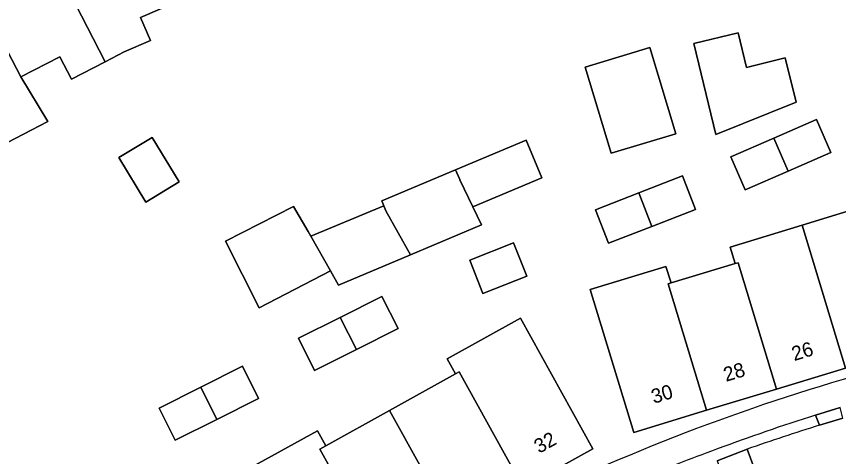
# Model space of a CAD drawing. Extents: x 160157 to 160921, y 381516 to 382045.
# Drawn here: x 160391 to 160448.3, y 381643.8 to 381674.5 of the extents above; entities that cross this region are included whole.
import ezdxf

# ---------------------------------------------------------------- set-up
doc = ezdxf.new("R2010")
doc.units = 0
for name, color, linetype in [('IMGEO_Erf', 7, 'Continuous'), ('IMGEO_Groenvoorziening', 7, 'Continuous'), ('IMGEO_Haag', 7, 'Continuous'), ('IMGEO_Pand', 7, 'Continuous'), ('IMGEO_Pand_nummerreeks', 7, 'Continuous'), ('IMGEO_Parkeervlak_open', 7, 'Continuous'), ('IMGEO_Voetpad_open', 7, 'Continuous')]:
    doc.layers.add(name, color=color, linetype=linetype)

msp = doc.modelspace()

# ---------------------------------------------------------------- linework, layer by layer
at = {"layer": 'IMGEO_Erf'}
msp.add_lwpolyline([(160402.154, 381675.519), (160399.631, 381674.432), (160400.327, 381672.818), (160398.478, 381672.021), (160397.149, 381671.333), (160394.803, 381670.119), (160393.994, 381671.683), (160391.285, 381670.281), (160393.17, 381667.17), (160388.045, 381664.518), (160386.959, 381666.105), (160386.196, 381667.571), (160384.688, 381670.486), (160382.39, 381674.926)], dxfattribs=at)
for points in [[(160438.226, 381672.601), (160441.315, 381673.35), (160441.897, 381670.947), (160444.596, 381671.602), (160445.346, 381668.511), (160439.763, 381666.262)], [(160430.629, 381670.97), (160435.144, 381672.33), (160436.955, 381666.315), (160432.441, 381664.956)], [(160440.809, 381664.709), (160443.795, 381666.006), (160446.78, 381667.302), (160447.778, 381665.004), (160444.792, 381663.708), (160441.806, 381662.412)], [(160398.115, 381664.662), (160400.433, 381666.068), (160402.314, 381662.966), (160399.997, 381661.56)], [(160405.545, 381658.829), (160410.298, 381661.259), (160411.312, 381659.503), (160411.503, 381659.17), (160416.598, 381661.302), (160416.45, 381661.653), (160421.604, 381663.81), (160426.519, 381665.866), (160427.62, 381663.235), (160422.801, 381661.218), (160423.403, 381659.958), (160418.467, 381657.877), (160413.438, 381655.757), (160412.887, 381656.754), (160407.905, 381654.191)], [(160431.352, 381661.013), (160434.387, 381662.194), (160437.421, 381663.375), (160438.327, 381661.045), (160435.293, 381659.864), (160432.261, 381658.684)], [(160430.989, 381655.469), (160436.271, 381657.061), (160436.636, 381655.918), (160441.089, 381657.267), (160440.749, 381658.418), (160445.764, 381659.952), (160450.779, 381661.486), (160455.794, 381663.02), (160458.83, 381653.037), (160453.813, 381651.511), (160448.795, 381649.985), (160443.979, 381648.521), (160439.106, 381647.039), (160434.023, 381645.493)], [(160422.587, 381657.509), (160425.649, 381658.71), (160426.561, 381656.387), (160423.498, 381655.185)], [(160411.769, 381649.822), (160410.647, 381652.061), (160413.557, 381653.519), (160416.467, 381654.977), (160417.59, 381652.738), (160414.68, 381651.28)], [(160406.702, 381642.702), (160411.96, 381645.599), (160412.556, 381644.569), (160416.994, 381647.031), (160421.602, 381649.587), (160421.022, 381650.637), (160426.124, 381653.458), (160431.165, 381644.355), (160426.309, 381641.667), (160421.453, 381638.979), (160416.597, 381636.291), (160411.741, 381633.603), (160406.885, 381630.915), (160401.847, 381640.026)], [(160400.922, 381647.188), (160403.832, 381648.647), (160406.742, 381650.105), (160407.864, 381647.865), (160404.954, 381646.407), (160402.044, 381644.949)]]:
    msp.add_lwpolyline(points, close=True, dxfattribs=at)
msp.add_arc((160488.845, 381512.009), 142.948, 104.01054, 114.65965, dxfattribs=at)
at = {"layer": 'IMGEO_Groenvoorziening'}
for points in [[(160446.986, 381645.997), (160446.712, 381646.698)], [(160439.844, 381643.526), (160441.936, 381644.326)]]:
    msp.add_lwpolyline(points, dxfattribs=at)
msp.add_lwpolyline([(160441.936, 381644.326), (160439.844, 381643.526), (160441.513, 381638.978), (160443.643, 381639.751)], close=True, dxfattribs=at)
for centre, radius, start, end in [((160486.351, 381520.201), 132.563, 107.39894, 110.55717), ((160493.597, 381496.667), 156.436, 107.33476, 109.28308), ((160480.581, 381531.552), 119.916, 109.88027, 112.67452)]:
    msp.add_arc(centre, radius, start, end, dxfattribs=at)
at = {"layer": 'IMGEO_Haag'}
for points in [[(160446.986, 381645.997), (160446.712, 381646.698)], [(160439.844, 381643.526), (160441.936, 381644.326)]]:
    msp.add_lwpolyline(points, dxfattribs=at)
for centre, radius, start, end in [((160486.351, 381520.201), 132.563, 107.39894, 110.55717), ((160493.597, 381496.667), 156.436, 107.33476, 109.28308), ((160480.581, 381531.552), 119.916, 109.88027, 112.67452)]:
    msp.add_arc(centre, radius, start, end, dxfattribs=at)
at = {"layer": 'IMGEO_Pand'}
for points in [[(160397.149, 381671.333), (160398.478, 381672.021), (160400.327, 381672.818), (160399.631, 381674.432), (160402.154, 381675.519), (160398.688, 381683.712), (160395.995, 381682.551), (160395.894, 381681.69), (160393.177, 381680.519), (160392.603, 381680.222)], [(160387.224, 381678.047), (160391.285, 381670.281), (160393.994, 381671.683), (160394.803, 381670.119), (160397.149, 381671.333), (160392.603, 381680.222), (160390.317, 381679.038), (160389.588, 381679.27)], [(160387.224, 381678.047), (160384.672, 381676.726), (160384.436, 381675.985), (160382.39, 381674.926), (160384.688, 381670.486), (160386.196, 381667.571), (160386.959, 381666.105), (160388.045, 381664.518), (160393.17, 381667.17), (160391.285, 381670.281)], [(160439.763, 381666.262), (160445.346, 381668.511), (160444.596, 381671.602), (160441.897, 381670.947), (160441.315, 381673.35), (160438.226, 381672.601)], [(160432.441, 381664.956), (160436.955, 381666.315), (160435.144, 381672.33), (160430.629, 381670.97)], [(160446.78, 381667.302), (160443.795, 381666.006), (160444.792, 381663.708), (160447.778, 381665.004)], [(160398.115, 381664.662), (160399.997, 381661.56), (160402.314, 381662.966), (160400.433, 381666.068)], [(160443.795, 381666.006), (160440.809, 381664.709), (160441.806, 381662.412), (160444.792, 381663.708)], [(160426.519, 381665.866), (160421.604, 381663.81), (160421.893, 381663.119), (160421.898, 381663.109), (160422.801, 381661.218), (160427.62, 381663.235)], [(160422.801, 381661.218), (160421.898, 381663.109), (160421.893, 381663.119), (160421.604, 381663.81), (160416.45, 381661.653), (160416.598, 381661.302), (160416.745, 381660.952), (160418.467, 381657.877), (160423.403, 381659.958)], [(160437.421, 381663.375), (160434.387, 381662.194), (160435.293, 381659.864), (160438.327, 381661.045)], [(160434.387, 381662.194), (160431.352, 381661.013), (160432.261, 381658.684), (160435.293, 381659.864)], [(160450.779, 381661.486), (160445.764, 381659.952), (160448.795, 381649.985), (160453.813, 381651.511)], [(160411.503, 381659.17), (160411.312, 381659.503), (160410.298, 381661.259), (160405.545, 381658.829), (160407.905, 381654.191), (160412.887, 381656.754)], [(160416.745, 381660.952), (160416.598, 381661.302), (160411.503, 381659.17), (160412.887, 381656.754), (160413.438, 381655.757), (160418.467, 381657.877)], [(160445.764, 381659.952), (160440.749, 381658.418), (160441.089, 381657.267), (160441.299, 381657.331), (160443.979, 381648.521), (160448.795, 381649.985)], [(160425.649, 381658.71), (160422.587, 381657.509), (160423.498, 381655.185), (160426.561, 381656.387)], [(160436.425, 381655.854), (160436.636, 381655.918), (160436.271, 381657.061), (160430.989, 381655.469), (160434.023, 381645.493), (160439.106, 381647.039)], [(160441.299, 381657.331), (160441.089, 381657.267), (160436.636, 381655.918), (160436.425, 381655.854), (160439.106, 381647.039), (160443.979, 381648.521)], [(160416.467, 381654.977), (160413.557, 381653.519), (160414.68, 381651.28), (160417.59, 381652.738)], [(160413.557, 381653.519), (160410.647, 381652.061), (160411.769, 381649.822), (160414.68, 381651.28)], [(160426.124, 381653.458), (160421.022, 381650.637), (160421.602, 381649.587), (160421.848, 381649.723), (160426.309, 381641.667), (160431.165, 381644.355)], [(160406.742, 381650.105), (160403.832, 381648.647), (160404.954, 381646.407), (160407.864, 381647.865)], [(160421.848, 381649.723), (160421.602, 381649.587), (160416.994, 381647.031), (160421.453, 381638.979), (160426.309, 381641.667)], [(160403.832, 381648.647), (160400.922, 381647.188), (160402.044, 381644.949), (160404.954, 381646.407)], [(160416.994, 381647.031), (160412.556, 381644.569), (160412.141, 381644.339), (160416.597, 381636.291), (160421.453, 381638.979)], [(160412.141, 381644.339), (160412.556, 381644.569), (160411.96, 381645.599), (160406.702, 381642.702), (160411.741, 381633.603), (160416.597, 381636.291)]]:
    msp.add_lwpolyline(points, close=True, dxfattribs=at)
at = {"layer": 'IMGEO_Parkeervlak_open'}
for points in [[(160448.615, 381646.494), (160446.986, 381645.997)], [(160441.936, 381644.326), (160443.643, 381639.751)]]:
    msp.add_lwpolyline(points, dxfattribs=at)
msp.add_arc((160493.597, 381496.667), 156.436, 107.33476, 109.28308, dxfattribs=at)
at = {"layer": 'IMGEO_Voetpad_open'}
msp.add_lwpolyline([(160448.431, 381647.223), (160446.712, 381646.698), (160446.986, 381645.997), (160448.615, 381646.494)], close=True, dxfattribs=at)
msp.add_lwpolyline([(160446.712, 381646.698), (160448.431, 381647.223)], dxfattribs=at)
for centre, radius, start, end in [((160488.845, 381512.009), 142.948, 104.01054, 114.65965), ((160486.351, 381520.201), 132.563, 107.39894, 110.55717), ((160480.581, 381531.552), 119.916, 109.88027, 112.67452)]:
    msp.add_arc(centre, radius, start, end, dxfattribs=at)

# ---------------------------------------------------------------- texts
at = {"layer": 'IMGEO_Pand_nummerreeks'}
for s, rotation, p in [('26', 16.90798, (160445.217, 381650.465)), ('28', 16.9309, (160440.46, 381649.019)), ('30', 16.91944, (160435.424, 381647.487)), ('30', 16.91944, (160435.424, 381647.487)), ('30', 16.91944, (160435.424, 381647.487)), ('30', 16.91944, (160435.424, 381647.487)), ('30', 16.91944, (160435.424, 381647.487)), ('30', 16.91944, (160435.424, 381647.487)), ('30', 16.91944, (160435.424, 381647.487)), ('30', 16.91944, (160435.424, 381647.487)), ('30', 16.91944, (160435.424, 381647.487)), ('30', 16.91944, (160435.424, 381647.487)), ('30', 16.91944, (160435.424, 381647.487)), ('30', 16.91944, (160435.424, 381647.487)), ('30', 16.91944, (160435.424, 381647.487)), ('30', 16.91944, (160435.424, 381647.487)), ('30', 16.91944, (160435.424, 381647.487)), ('30', 16.91944, (160435.424, 381647.487)), ('30', 16.91944, (160435.424, 381647.487)), ('30', 16.91944, (160435.424, 381647.487)), ('30', 16.91944, (160435.424, 381647.487)), ('30', 16.91944, (160435.424, 381647.487)), ('30', 16.91944, (160435.424, 381647.487)), ('30', 16.91944, (160435.424, 381647.487)), ('30', 16.91944, (160435.424, 381647.487)), ('30', 16.91944, (160435.424, 381647.487)), ('30', 16.91944, (160435.424, 381647.487)), ('30', 16.91944, (160435.424, 381647.487)), ('30', 16.91944, (160435.424, 381647.487)), ('30', 16.91944, (160435.424, 381647.487)), ('30', 16.91944, (160435.424, 381647.487)), ('30', 16.91944, (160435.424, 381647.487)), ('30', 16.91944, (160435.424, 381647.487)), ('30', 16.91944, (160435.424, 381647.487)), ('30', 16.91944, (160435.424, 381647.487)), ('32', 28.96875, (160427.428, 381644.001))]:
    msp.add_text(s, height=1, rotation=rotation, dxfattribs=at).set_placement(p)

doc.saveas('drawing.dxf')
